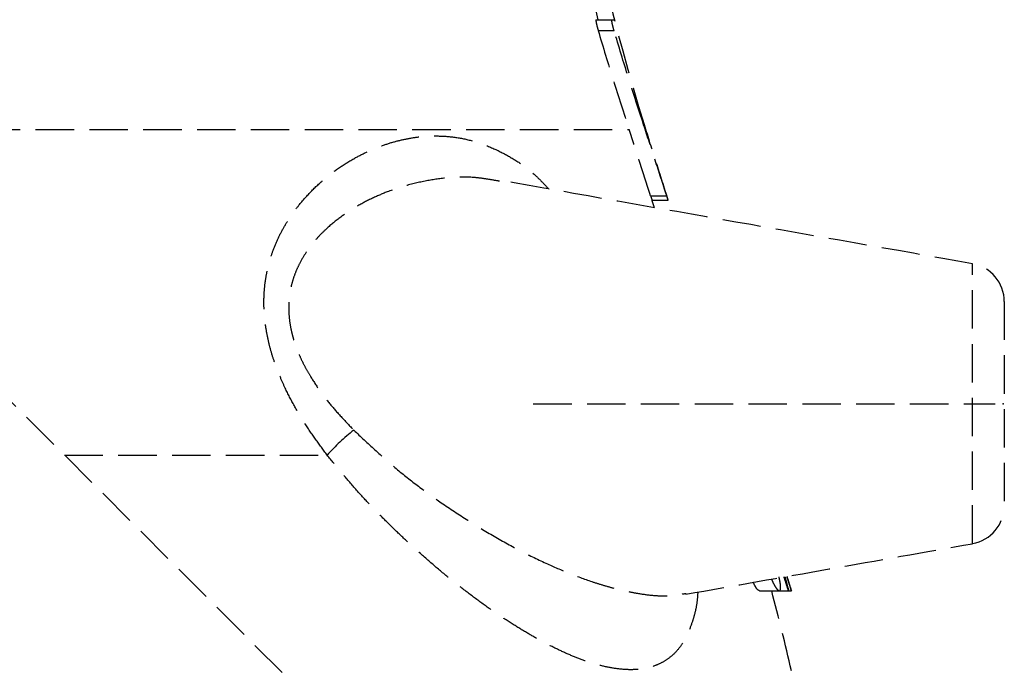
# Model space of a CAD drawing. Header units: millimetres. Extents: x 42975 to 708721, y 118172 to 172014.
# Tile 260 of 316: x 344422 to 344550, y 147690 to 147775. Entities that reach past the tile are written whole.
import ezdxf

# ---------------------------------------------------------------- set-up
doc = ezdxf.new("R2010")
doc.units = ezdxf.units.MM
doc.linetypes.add('ГТО-1 Пунктир', pattern=[7, 5, -2])
doc.layers.add('ГТО-2_Размеры_035', color=2, linetype='Continuous', lineweight=35)
doc.layers.add('ОГОС_Пунктир_025', color=151, linetype='ГТО-1 Пунктир', lineweight=25)

# ---------------------------------------------------------------- blocks, each defined once
blk = doc.blocks.new('ОГСО_Затвор_План')
at = {"layer": 'ОГОС_Пунктир_025'}
for p, q in [((-777.29, 137.5), (-775.22, 137.5)), ((-777.29, 137.5), (-775.22, 137.5)), ((-775.22, 137.5), (-774.97, 137.5)), ((-775.22, 137.5), (-774.97, 137.5)), ((-777, 136.1), (-774.93, 136.1)), ((-777, 136.1), (-774.93, 136.1)), ((-899.17, 123.21), (-772.98, 123.21)), ((-771.08, 123.81), (-770.99, 123.81)), ((-771.08, 123.81), (-770.99, 123.81)), ((-770.18, 114.58), (-768.08, 114.58)), ((-770.18, 114.58), (-768.08, 114.58)), ((-871.14, 105.53), (-797.1, 31.5)), ((-871.14, 105.53), (-797.1, 31.5)), ((-728.3, 69.27), (-728.3, 105.73)), ((-728.3, 69.27), (-728.3, 105.73)), ((-724.17, 100.8), (-724.17, 74.2)), ((-724.17, 100.8), (-724.17, 74.2)), ((-785.44, 87.5), (-725.38, 87.5)), ((-846.42, 80.81), (-812.25, 80.81)), ((-756.03, 63.14), (-753.43, 63.14)), ((-756.03, 63.14), (-753.43, 63.14)), ((-753.43, 63.14), (-752.28, 63.14)), ((-753.43, 63.14), (-752.28, 63.14)), ((-752.28, 63.14), (-752.18, 63.14)), ((-752.28, 63.14), (-752.18, 63.14)), ((-752.18, 63.14), (-751.86, 63.14)), ((-752.18, 63.14), (-751.86, 63.14)), ((-751.86, 63.14), (-751.86, 63.14)), ((-751.86, 63.14), (-751.86, 63.14))]:
    blk.add_line(p, q, dxfattribs=at)
for centre, radius, start, end in [((-534.47, 198.39), 248, 188.2488, 197.5), ((-534.47, 198.39), 248, 188.2488, 197.5), ((-729.17, 100.8), 5, 0, 80), ((-729.17, 100.8), 5, 0, 80), ((-788.58, 59.02), 32.18, 128.9201, 137.3708), ((-788.58, 59.02), 32.18, 128.9201, 137.3708), ((-729.17, 74.2), 5, 280, 0), ((-729.17, 74.2), 5, 280, 0), ((-1117.17, -31.95), 375, 13.0469, 14.6894), ((-1117.17, -31.95), 375, 13.0469, 14.6894)]:
    blk.add_arc(centre, radius, start, end, dxfattribs=at)
for points, knots in [([(-781.98, 162.52), (-781.82, 161.46), (-781.51, 159.36), (-780.99, 156.2), (-780.43, 153.05), (-779.63, 148.87), (-778.54, 143.68), (-777.54, 139.56), (-777.04, 137.5)], [0, 0, 0, 0, 3.194042, 6.391584, 9.591299, 12.787377, 19.16005, 25.512425, 25.512425, 25.512425, 25.512425]), ([(-781.98, 162.52), (-781.82, 161.46), (-781.51, 159.36), (-780.99, 156.2), (-780.43, 153.05), (-779.63, 148.87), (-778.54, 143.68), (-777.54, 139.56), (-777.04, 137.5)], [0, 0, 0, 0, 3.194042, 6.391584, 9.591299, 12.787377, 19.16005, 25.512425, 25.512425, 25.512425, 25.512425]), ([(-777.29, 137.5), (-777.29, 137.5), (-777.3, 137.49), (-777.3, 137.46), (-777.3, 137.43), (-777.29, 137.36), (-777.28, 137.28), (-777.26, 137.16), (-777.24, 137.03), (-777.21, 136.89), (-777.17, 136.73), (-777.14, 136.59), (-777.1, 136.45), (-777.07, 136.33), (-777.04, 136.21), (-777.01, 136.14), (-777, 136.1)], [0, 0, 0, 0, 0.010861, 0.034696, 0.073825, 0.127725, 0.221229, 0.33719, 0.472254, 0.622085, 0.781831, 0.947321, 1.07343, 1.198931, 1.321251, 1.440147, 1.440147, 1.440147, 1.440147]), ([(-777.29, 137.5), (-777.29, 137.5), (-777.3, 137.49), (-777.3, 137.46), (-777.3, 137.43), (-777.29, 137.36), (-777.28, 137.28), (-777.26, 137.16), (-777.24, 137.03), (-777.21, 136.89), (-777.17, 136.73), (-777.14, 136.59), (-777.1, 136.45), (-777.07, 136.33), (-777.04, 136.21), (-777.01, 136.14), (-777, 136.1)], [0, 0, 0, 0, 0.010861, 0.034696, 0.073825, 0.127725, 0.221229, 0.33719, 0.472254, 0.622085, 0.781831, 0.947321, 1.07343, 1.198931, 1.321251, 1.440147, 1.440147, 1.440147, 1.440147]), ([(-774.93, 136.1), (-774.94, 136.14), (-774.97, 136.21), (-775, 136.33), (-775.03, 136.45), (-775.07, 136.61), (-775.12, 136.81), (-775.16, 137), (-775.19, 137.16), (-775.21, 137.27), (-775.23, 137.37), (-775.23, 137.43), (-775.24, 137.48), (-775.23, 137.5), (-775.22, 137.5)], [0, 0, 0, 0, 0.118942, 0.241274, 0.366807, 0.492919, 0.739284, 0.9676, 1.102432, 1.218726, 1.312703, 1.381298, 1.423369, 1.44019, 1.44019, 1.44019, 1.44019]), ([(-774.93, 136.1), (-774.94, 136.14), (-774.97, 136.21), (-775, 136.33), (-775.03, 136.45), (-775.07, 136.61), (-775.12, 136.81), (-775.16, 137), (-775.19, 137.16), (-775.21, 137.27), (-775.23, 137.37), (-775.23, 137.43), (-775.24, 137.48), (-775.23, 137.5), (-775.22, 137.5)], [0, 0, 0, 0, 0.118942, 0.241274, 0.366807, 0.492919, 0.739284, 0.9676, 1.102432, 1.218726, 1.312703, 1.381298, 1.423369, 1.44019, 1.44019, 1.44019, 1.44019]), ([(-777, 136.1), (-776.36, 133.94), (-775.07, 129.63), (-773.68, 125.35), (-772.98, 123.21)], [0, 0, 0, 0, 6.748612, 13.50259, 13.50259, 13.50259, 13.50259]), ([(-777, 136.1), (-776.36, 133.94), (-775.07, 129.63), (-773.68, 125.35), (-772.98, 123.21)], [0, 0, 0, 0, 6.748612, 13.50259, 13.50259, 13.50259, 13.50259]), ([(-771.08, 123.81), (-771.75, 125.85), (-773.08, 129.93), (-774.32, 134.04), (-774.93, 136.1)], [0, 0, 0, 0, 6.440892, 12.876786, 12.876786, 12.876786, 12.876786]), ([(-771.08, 123.81), (-771.75, 125.85), (-773.08, 129.93), (-774.32, 134.04), (-774.93, 136.1)], [0, 0, 0, 0, 6.440892, 12.876786, 12.876786, 12.876786, 12.876786]), ([(-812.25, 80.81), (-812.75, 81.5), (-813.77, 82.88), (-815.22, 85), (-816.54, 87.21), (-817.57, 89.2), (-818.34, 90.93), (-818.91, 92.37), (-819.41, 93.83), (-819.83, 95.35), (-820.16, 96.94), (-820.38, 98.58), (-820.49, 100.2), (-820.46, 101.79), (-820.32, 103.33), (-820.06, 104.81), (-819.7, 106.23), (-819.2, 107.7), (-818.56, 109.21), (-817.75, 110.72), (-816.85, 112.13), (-815.68, 113.69), (-814.19, 115.34), (-812.36, 117), (-810.44, 118.42), (-808.54, 119.57), (-806.7, 120.48), (-804.94, 121.18), (-803.16, 121.73), (-801.38, 122.11), (-799.6, 122.33), (-797.64, 122.39), (-795.5, 122.22), (-793.2, 121.73), (-790.95, 120.92), (-788.83, 119.87), (-786.8, 118.62), (-785.29, 117.39), (-784.2, 116.28), (-783.68, 115.73), (-783.42, 115.45)], [0, 0, 0, 0, 2.559239, 5.125758, 7.703099, 10.286334, 11.838734, 13.38622, 14.925681, 16.454251, 18.132512, 19.787982, 21.415498, 23.010564, 24.544132, 26.04321, 27.50906, 28.941179, 30.700682, 32.413252, 34.084198, 35.715124, 38.26468, 40.728849, 43.116932, 45.430872, 47.369739, 49.261527, 51.118038, 52.939394, 54.726832, 56.493961, 58.816033, 61.148165, 63.522536, 65.966094, 68.247821, 70.661209, 71.781264, 72.924591, 72.924591, 72.924591, 72.924591]), ([(-812.25, 80.81), (-812.75, 81.5), (-813.77, 82.88), (-815.22, 85), (-816.54, 87.21), (-817.57, 89.2), (-818.34, 90.93), (-818.91, 92.37), (-819.41, 93.83), (-819.83, 95.35), (-820.16, 96.94), (-820.38, 98.58), (-820.49, 100.2), (-820.46, 101.79), (-820.32, 103.33), (-820.06, 104.81), (-819.7, 106.23), (-819.2, 107.7), (-818.56, 109.21), (-817.75, 110.72), (-816.85, 112.13), (-815.68, 113.69), (-814.19, 115.34), (-812.36, 117), (-810.44, 118.42), (-808.54, 119.57), (-806.7, 120.48), (-804.94, 121.18), (-803.16, 121.73), (-801.38, 122.11), (-799.6, 122.33), (-797.64, 122.39), (-795.5, 122.22), (-793.2, 121.73), (-790.95, 120.92), (-788.83, 119.87), (-786.8, 118.62), (-785.29, 117.39), (-784.2, 116.28), (-783.68, 115.73), (-783.42, 115.45)], [0, 0, 0, 0, 2.559239, 5.125758, 7.703099, 10.286334, 11.838734, 13.38622, 14.925681, 16.454251, 18.132512, 19.787982, 21.415498, 23.010564, 24.544132, 26.04321, 27.50906, 28.941179, 30.700682, 32.413252, 34.084198, 35.715124, 38.26468, 40.728849, 43.116932, 45.430872, 47.369739, 49.261527, 51.118038, 52.939394, 54.726832, 56.493961, 58.816033, 61.148165, 63.522536, 65.966094, 68.247821, 70.661209, 71.781264, 72.924591, 72.924591, 72.924591, 72.924591]), ([(-790.01, 116.5), (-790.51, 116.58), (-791.52, 116.76), (-793.45, 117.02), (-795.84, 117.02), (-798.66, 116.67), (-801.5, 116.07), (-804.08, 115.25), (-806.38, 114.28), (-808.41, 113.2), (-810.38, 111.92), (-812, 110.62), (-813.26, 109.39), (-814.22, 108.29), (-815.1, 107.07), (-815.81, 105.85), (-816.35, 104.67), (-816.75, 103.54), (-817.05, 102.33), (-817.21, 101.16), (-817.26, 100.06), (-817.23, 99.04), (-817.11, 97.99), (-816.94, 97.1), (-816.76, 96.36), (-816.54, 95.57), (-816.19, 94.57), (-815.69, 93.39), (-815.1, 92.22), (-814.29, 90.81), (-813.23, 89.19), (-811.86, 87.4), (-810.36, 85.71), (-809.31, 84.61), (-808.79, 84.06)], [0, 0, 0, 0, 1.537344, 3.071316, 5.850976, 8.667832, 11.580691, 14.537709, 16.777504, 19.055501, 21.419846, 23.830302, 25.257821, 26.708288, 28.218132, 29.760963, 30.921338, 32.106701, 33.362108, 34.648697, 35.64439, 36.657905, 37.719923, 38.796927, 39.395301, 39.997005, 41.266753, 42.545779, 43.862269, 45.181593, 47.426546, 49.662945, 51.942203, 54.21348, 54.21348, 54.21348, 54.21348]), ([(-790.01, 116.5), (-790.51, 116.58), (-791.52, 116.76), (-793.45, 117.02), (-795.84, 117.02), (-798.66, 116.67), (-801.5, 116.07), (-804.08, 115.25), (-806.38, 114.28), (-808.41, 113.2), (-810.38, 111.92), (-812, 110.62), (-813.26, 109.39), (-814.22, 108.29), (-815.1, 107.07), (-815.81, 105.85), (-816.35, 104.67), (-816.75, 103.54), (-817.05, 102.33), (-817.21, 101.16), (-817.26, 100.06), (-817.23, 99.04), (-817.11, 97.99), (-816.94, 97.1), (-816.76, 96.36), (-816.54, 95.57), (-816.19, 94.57), (-815.69, 93.39), (-815.1, 92.22), (-814.29, 90.81), (-813.23, 89.19), (-811.86, 87.4), (-810.36, 85.71), (-809.31, 84.61), (-808.79, 84.06)], [0, 0, 0, 0, 1.537344, 3.071316, 5.850976, 8.667832, 11.580691, 14.537709, 16.777504, 19.055501, 21.419846, 23.830302, 25.257821, 26.708288, 28.218132, 29.760963, 30.921338, 32.106701, 33.362108, 34.648697, 35.64439, 36.657905, 37.719923, 38.796927, 39.395301, 39.997005, 41.266753, 42.545779, 43.862269, 45.181593, 47.426546, 49.662945, 51.942203, 54.21348, 54.21348, 54.21348, 54.21348]), ([(-770.18, 114.58), (-770.17, 114.55), (-770.15, 114.48), (-770.12, 114.39), (-770.09, 114.3), (-770.06, 114.22), (-770.04, 114.15), (-770.02, 114.1), (-770.01, 114.06), (-770, 114.04), (-769.99, 114.01), (-769.99, 114.01), (-769.99, 113.99), (-769.99, 113.99), (-769.99, 113.99), (-769.99, 114)], [0, 0, 0, 0, 0.1036919, 0.2037063, 0.2963661, 0.3788806, 0.4510065, 0.5134328, 0.5451597, 0.5726846, 0.594819, 0.6103746, 0.6181632, 0.6182584, 0.6225386, 0.6225386, 0.6225386, 0.6225386]), ([(-770.18, 114.58), (-770.17, 114.55), (-770.15, 114.48), (-770.12, 114.39), (-770.09, 114.3), (-770.06, 114.22), (-770.04, 114.15), (-770.02, 114.1), (-770.01, 114.06), (-770, 114.04), (-769.99, 114.01), (-769.99, 114.01), (-769.99, 113.99), (-769.99, 113.99), (-769.99, 113.99), (-769.99, 114)], [0, 0, 0, 0, 0.1036919, 0.2037063, 0.2963661, 0.3788806, 0.4510065, 0.5134328, 0.5451597, 0.5726846, 0.594819, 0.6103746, 0.6181632, 0.6182584, 0.6225386, 0.6225386, 0.6225386, 0.6225386]), ([(-767.89, 114), (-767.89, 114), (-767.89, 113.99), (-767.89, 114), (-767.89, 114), (-767.89, 114), (-767.9, 114.01), (-767.9, 114.03), (-767.91, 114.04), (-767.91, 114.06), (-767.92, 114.09), (-767.93, 114.12), (-767.94, 114.16), (-767.96, 114.2), (-767.98, 114.26), (-767.99, 114.31), (-768.01, 114.38), (-768.04, 114.44), (-768.06, 114.51), (-768.07, 114.56), (-768.08, 114.58)], [0, 0, 0, 0, 0.0008858, 0.0010016, 0.0031205, 0.0082441, 0.0182548, 0.0326374, 0.0509066, 0.0725774, 0.0971646, 0.1241832, 0.1693389, 0.2191875, 0.2738851, 0.3335877, 0.3993996, 0.4692208, 0.541715, 0.6155456, 0.6155456, 0.6155456, 0.6155456]), ([(-767.89, 114), (-767.89, 114), (-767.89, 113.99), (-767.89, 114), (-767.89, 114), (-767.89, 114), (-767.9, 114.01), (-767.9, 114.03), (-767.91, 114.04), (-767.91, 114.06), (-767.92, 114.09), (-767.93, 114.12), (-767.94, 114.16), (-767.96, 114.2), (-767.98, 114.26), (-767.99, 114.31), (-768.01, 114.38), (-768.04, 114.44), (-768.06, 114.51), (-768.07, 114.56), (-768.08, 114.58)], [0, 0, 0, 0, 0.0008858, 0.0010016, 0.0031205, 0.0082441, 0.0182548, 0.0326374, 0.0509066, 0.0725774, 0.0971646, 0.1241832, 0.1693389, 0.2191875, 0.2738851, 0.3335877, 0.3993996, 0.4692208, 0.541715, 0.6155456, 0.6155456, 0.6155456, 0.6155456]), ([(-808.79, 84.06), (-807.88, 83.2), (-806.07, 81.5), (-803.29, 79.02), (-800.39, 76.73), (-797.28, 74.5), (-794.01, 72.32), (-790.56, 70.22), (-787.1, 68.31), (-783.78, 66.69), (-780.64, 65.35), (-778.15, 64.43), (-776.18, 63.81), (-774.72, 63.41), (-773.29, 63.08), (-771.7, 62.77), (-769.96, 62.52), (-768.26, 62.45), (-766.8, 62.59), (-765.97, 62.73), (-765.56, 62.8)], [0, 0, 0, 0, 3.747006, 7.45519, 11.167761, 14.812708, 18.93936, 22.963048, 26.939343, 30.784308, 34.045822, 37.182155, 38.730637, 40.239871, 41.707784, 43.139211, 45.106141, 46.961314, 48.241107, 49.4914, 49.4914, 49.4914, 49.4914]), ([(-808.79, 84.06), (-807.88, 83.2), (-806.07, 81.5), (-803.29, 79.02), (-800.39, 76.73), (-797.28, 74.5), (-794.01, 72.32), (-790.56, 70.22), (-787.1, 68.31), (-783.78, 66.69), (-780.64, 65.35), (-778.15, 64.43), (-776.18, 63.81), (-774.72, 63.41), (-773.29, 63.08), (-771.7, 62.77), (-769.96, 62.52), (-768.26, 62.45), (-766.8, 62.59), (-765.97, 62.73), (-765.56, 62.8)], [0, 0, 0, 0, 3.747006, 7.45519, 11.167761, 14.812708, 18.93936, 22.963048, 26.939343, 30.784308, 34.045822, 37.182155, 38.730637, 40.239871, 41.707784, 43.139211, 45.106141, 46.961314, 48.241107, 49.4914, 49.4914, 49.4914, 49.4914]), ([(-764.05, 62.97), (-764.05, 62.94), (-764.05, 62.87), (-764.07, 62.36), (-764.15, 61.47), (-764.4, 60.26), (-764.78, 59), (-765.27, 57.67), (-765.95, 56.34), (-766.79, 55.23), (-767.76, 54.35), (-768.85, 53.68), (-769.96, 53.23), (-771.07, 52.97), (-772.17, 52.86), (-773.52, 52.86), (-775.15, 53.04), (-776.96, 53.45), (-778.78, 54.03), (-780.58, 54.73), (-782.43, 55.57), (-784.32, 56.54), (-786.24, 57.63), (-788.26, 58.87), (-790.36, 60.26), (-792.55, 61.82), (-794.75, 63.49), (-796.97, 65.26), (-799.18, 67.14), (-801.27, 69.02), (-803.25, 70.88), (-805.12, 72.72), (-806.97, 74.63), (-808.78, 76.62), (-810.53, 78.69), (-811.68, 80.11), (-812.25, 80.81)], [0, 0, 0, 0, 0.099897, 0.199362, 1.539004, 2.756437, 3.895275, 5.507475, 6.998774, 8.358816, 9.649327, 10.909813, 12.175015, 13.230288, 14.324321, 15.46565, 17.278942, 19.22336, 21.04992, 22.979419, 25.014357, 27.142769, 29.353799, 31.647575, 34.244514, 36.926923, 39.695021, 42.535948, 45.437242, 48.40013, 50.979071, 53.596226, 56.253552, 58.945678, 61.663304, 64.400183, 64.400183, 64.400183, 64.400183]), ([(-764.05, 62.97), (-764.05, 62.94), (-764.05, 62.87), (-764.07, 62.36), (-764.15, 61.47), (-764.4, 60.26), (-764.78, 59), (-765.27, 57.67), (-765.95, 56.34), (-766.79, 55.23), (-767.76, 54.35), (-768.85, 53.68), (-769.96, 53.23), (-771.07, 52.97), (-772.17, 52.86), (-773.52, 52.86), (-775.15, 53.04), (-776.96, 53.45), (-778.78, 54.03), (-780.58, 54.73), (-782.43, 55.57), (-784.32, 56.54), (-786.24, 57.63), (-788.26, 58.87), (-790.36, 60.26), (-792.55, 61.82), (-794.75, 63.49), (-796.97, 65.26), (-799.18, 67.14), (-801.27, 69.02), (-803.25, 70.88), (-805.12, 72.72), (-806.97, 74.63), (-808.78, 76.62), (-810.53, 78.69), (-811.68, 80.11), (-812.25, 80.81)], [0, 0, 0, 0, 0.099897, 0.199362, 1.539004, 2.756437, 3.895275, 5.507475, 6.998774, 8.358816, 9.649327, 10.909813, 12.175015, 13.230288, 14.324321, 15.46565, 17.278942, 19.22336, 21.04992, 22.979419, 25.014357, 27.142769, 29.353799, 31.647575, 34.244514, 36.926923, 39.695021, 42.535948, 45.437242, 48.40013, 50.979071, 53.596226, 56.253552, 58.945678, 61.663304, 64.400183, 64.400183, 64.400183, 64.400183]), ([(-756.03, 63.14), (-756.1, 63.17), (-756.27, 63.26), (-756.46, 63.54), (-756.64, 63.87), (-756.76, 64.11), (-756.82, 64.24)], [0, 0, 0, 0, 0.222727, 0.588146, 0.953565, 1.384663, 1.384663, 1.384663, 1.384663]), ([(-756.03, 63.14), (-756.1, 63.17), (-756.27, 63.26), (-756.46, 63.54), (-756.64, 63.87), (-756.76, 64.11), (-756.82, 64.24)], [0, 0, 0, 0, 0.222727, 0.588146, 0.953565, 1.384663, 1.384663, 1.384663, 1.384663]), ([(-754.46, 64.66), (-754.43, 64.59), (-754.37, 64.45), (-754.26, 64.21), (-754.13, 63.94), (-753.97, 63.68), (-753.84, 63.48), (-753.71, 63.33), (-753.61, 63.22), (-753.53, 63.16), (-753.47, 63.15), (-753.44, 63.14), (-753.43, 63.14)], [0, 0, 0, 0, 0.230086, 0.449596, 0.81194, 1.110074, 1.354553, 1.546329, 1.695924, 1.803677, 1.842662, 1.878629, 1.878629, 1.878629, 1.878629]), ([(-754.46, 64.66), (-754.43, 64.59), (-754.37, 64.45), (-754.26, 64.21), (-754.13, 63.94), (-753.97, 63.68), (-753.84, 63.48), (-753.71, 63.33), (-753.61, 63.22), (-753.53, 63.16), (-753.47, 63.15), (-753.44, 63.14), (-753.43, 63.14)], [0, 0, 0, 0, 0.230086, 0.449596, 0.81194, 1.110074, 1.354553, 1.546329, 1.695924, 1.803677, 1.842662, 1.878629, 1.878629, 1.878629, 1.878629]), ([(-753.43, 63.14), (-753.42, 63.14), (-753.39, 63.15), (-753.35, 63.16), (-753.32, 63.2), (-753.29, 63.27), (-753.26, 63.4), (-753.26, 63.55), (-753.26, 63.7), (-753.28, 63.84), (-753.29, 64), (-753.32, 64.17), (-753.35, 64.35), (-753.38, 64.54), (-753.43, 64.75), (-753.46, 64.89), (-753.47, 64.96)], [0, 0, 0, 0, 0.039882, 0.079289, 0.12217, 0.174076, 0.314675, 0.512482, 0.635234, 0.775115, 0.931094, 1.101091, 1.284146, 1.481583, 1.693681, 1.913812, 1.913812, 1.913812, 1.913812]), ([(-753.43, 63.14), (-753.42, 63.14), (-753.39, 63.15), (-753.35, 63.16), (-753.32, 63.2), (-753.29, 63.27), (-753.26, 63.4), (-753.26, 63.55), (-753.26, 63.7), (-753.28, 63.84), (-753.29, 64), (-753.32, 64.17), (-753.35, 64.35), (-753.38, 64.54), (-753.43, 64.75), (-753.46, 64.89), (-753.47, 64.96)], [0, 0, 0, 0, 0.039882, 0.079289, 0.12217, 0.174076, 0.314675, 0.512482, 0.635234, 0.775115, 0.931094, 1.101091, 1.284146, 1.481583, 1.693681, 1.913812, 1.913812, 1.913812, 1.913812])]:
    blk.add_open_spline(points, degree=3, knots=knots, dxfattribs=at)
for points in [[(-770.18, 114.58), (-770.64, 116.02), (-771.58, 118.89), (-772.51, 121.77), (-772.98, 123.21)], [(-770.18, 114.58), (-770.64, 116.02), (-771.58, 118.89), (-772.51, 121.77), (-772.98, 123.21)], [(-768.08, 114.58), (-768.58, 116.12), (-769.58, 119.2), (-770.58, 122.27), (-771.08, 123.81)], [(-768.08, 114.58), (-768.58, 116.12), (-769.58, 119.2), (-770.58, 122.27), (-771.08, 123.81)], [(-767.89, 113.98), (-768.4, 115.62), (-769.44, 118.9), (-770.47, 122.17), (-770.99, 123.81)], [(-767.89, 113.98), (-768.4, 115.62), (-769.44, 118.9), (-770.47, 122.17), (-770.99, 123.81)], [(-728.3, 105.73), (-738.56, 107.54), (-759.07, 111.15), (-779.58, 114.77), (-789.83, 116.58)], [(-728.3, 105.73), (-738.56, 107.54), (-759.07, 111.15), (-779.58, 114.77), (-789.83, 116.58)], [(-789.85, 116.47), (-789.88, 116.48), (-789.93, 116.48), (-789.98, 116.49), (-790.01, 116.5)], [(-789.85, 116.47), (-789.88, 116.48), (-789.93, 116.48), (-789.98, 116.49), (-790.01, 116.5)], [(-769.68, 113.03), (-769.73, 113.19), (-769.84, 113.51), (-769.94, 113.83), (-769.99, 114)], [(-769.68, 113.03), (-769.73, 113.19), (-769.84, 113.51), (-769.94, 113.83), (-769.99, 114)], [(-769.98, 113.98), (-769.64, 113.98), (-768.94, 113.98), (-768.24, 113.98), (-767.89, 113.98)], [(-769.98, 113.98), (-769.64, 113.98), (-768.94, 113.98), (-768.24, 113.98), (-767.89, 113.98)], [(-765.58, 62.7), (-759.37, 63.79), (-746.94, 65.98), (-734.52, 68.18), (-728.3, 69.27)], [(-765.58, 62.7), (-759.37, 63.79), (-746.94, 65.98), (-734.52, 68.18), (-728.3, 69.27)], [(-752.85, 64.94), (-752.75, 64.64), (-752.56, 64.04), (-752.37, 63.44), (-752.28, 63.14)], [(-752.85, 64.94), (-752.75, 64.64), (-752.56, 64.04), (-752.37, 63.44), (-752.28, 63.14)], [(-752.18, 63.14), (-752.27, 63.45), (-752.43, 64.06), (-752.59, 64.67), (-752.68, 64.97)], [(-752.18, 63.14), (-752.27, 63.45), (-752.43, 64.06), (-752.59, 64.67), (-752.68, 64.97)], [(-751.86, 63.14), (-751.96, 63.45), (-752.15, 64.08), (-752.35, 64.7), (-752.45, 65.01)], [(-751.86, 63.14), (-751.96, 63.45), (-752.15, 64.08), (-752.35, 64.7), (-752.45, 65.01)], [(-752.45, 65.01), (-752.35, 64.7), (-752.16, 64.08), (-751.96, 63.45), (-751.86, 63.14)], [(-752.45, 65.01), (-752.35, 64.7), (-752.16, 64.08), (-751.96, 63.45), (-751.86, 63.14)]]:
    blk.add_open_spline(points, degree=3, dxfattribs=at)
blk.add_point((-724.33, 87.5), dxfattribs=at)
blk.add_point((-724.33, 87.5), dxfattribs=at)
blk = doc.blocks.new('A$C1AA538EC')
at = {"layer": 'ГТО-2_Размеры_035', "rotation": 0.0001303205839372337}
blk.add_blockref('ОГСО_Затвор_План', (0, -11100.09), dxfattribs=at)

msp = doc.modelspace()

# ---------------------------------------------------------------- block references
at = {"layer": 'ГТО-2_Размеры_035'}
msp.add_blockref('A$C1AA538EC', (345274.63, 158737.11), dxfattribs=at)

doc.saveas('drawing.dxf')
